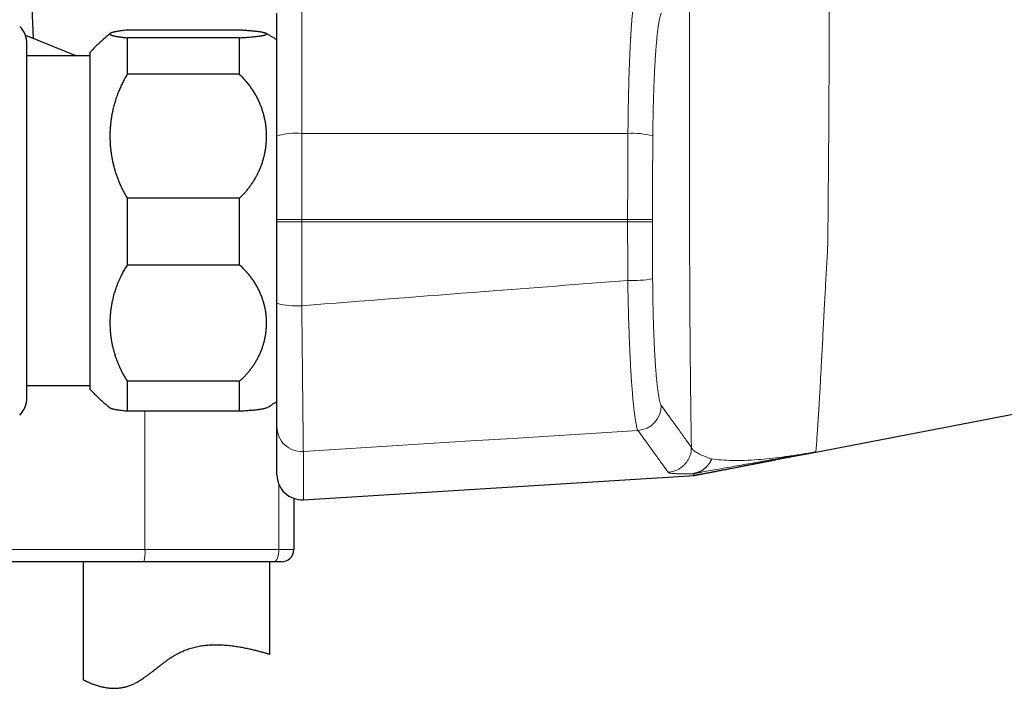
# Model space of a CAD drawing. Header units: millimetres. Extents: x 8 to 949, y 12 to 889.
# Tile 543 of 555: x 793 to 872, y 621 to 675. Entities that reach past the tile are written whole.
import ezdxf

# ---------------------------------------------------------------- set-up
doc = ezdxf.new("R2010")
doc.units = ezdxf.units.MM

msp = doc.modelspace()

# ---------------------------------------------------------------- linework, layer by layer
at = {"color": 252, "linetype": 'Continuous', "lineweight": 0}
for p, q in [((816.111, 677.083), (816.111, 665.439)), ((816.111, 665.439), (816.111, 658.539)), ((816.111, 665.439), (842.28, 665.439)), ((816.111, 658.539), (816.111, 658.339)), ((816.111, 658.539), (842.255, 658.539)), ((816.111, 658.339), (816.111, 651.625)), ((816.111, 658.339), (842.255, 658.339)), ((842.255, 658.339), (842.255, 658.539)), ((844.25, 658.539), (844.25, 658.341)), ((803.528, 632.079), (803.528, 643.155)), ((816.236, 639.93), (816.236, 636.069)), ((857.352, 639.892), (857.355, 639.899)), ((814.267, 632.079), (814.267, 637.291)), ((782.701, 632.079), (803.528, 632.079)), ((803.528, 632.079), (814.267, 632.079)), ((814.267, 632.079), (815.471, 632.079))]:
    msp.add_line(p, q, dxfattribs=at)
at = {"color": 7, "linetype": 'Continuous', "lineweight": 30}
for p, q in [((794.431, 676.105), (794.563, 673.06)), ((814.111, 665.239), (814.111, 675.091)), ((793.933, 673.315), (798.026, 671.659)), ((811.111, 673.723), (802.111, 673.723)), ((802.111, 673.109), (802.111, 670.18)), ((811.111, 673.109), (802.111, 673.109)), ((811.111, 670.18), (811.111, 673.109)), ((799.111, 671.659), (794.061, 671.659)), ((799.111, 671.939), (799.111, 651.055)), ((811.111, 670.18), (802.111, 670.18)), ((814.111, 658.536), (814.111, 665.239)), ((802.111, 660.244), (802.111, 654.896)), ((811.111, 660.244), (802.111, 660.244)), ((811.111, 654.896), (811.111, 660.244)), ((814.111, 658.339), (814.111, 658.536)), ((814.111, 651.82), (814.111, 658.339)), ((802.111, 654.896), (811.111, 654.896)), ((799.111, 651.055), (799.111, 644.939)), ((802.111, 645.573), (802.111, 643.155)), ((811.111, 645.573), (802.111, 645.573)), ((811.111, 643.155), (811.111, 645.573)), ((794.061, 645.218), (799.111, 645.218)), ((857.352, 639.892), (882.611, 644.735)), ((811.111, 643.155), (802.111, 643.155)), ((814.111, 638.065), (814.111, 641.917)), ((854.182, 639.284), (857.333, 639.888)), ((857.333, 639.888), (857.352, 639.892)), ((814.112, 638.051), (814.111, 638.067)), ((816.235, 636.069), (847.613, 638.021)), ((847.613, 638.021), (847.614, 638.021)), ((815.471, 636.17), (815.471, 632.079)), ((803.446, 631.079), (781.701, 631.079)), ((798.559, 631.079), (798.559, 621.642)), ((813.869, 631.079), (803.446, 631.079)), ((813.559, 623.677), (813.559, 631.079)), ((814.471, 631.079), (813.869, 631.079))]:
    msp.add_line(p, q, dxfattribs=at)
at = {"color": 252, "linetype": 'Continuous', "lineweight": 0, "flags": 128}
for points in [[(816.236, 639.93), (819.592, 640.141), (822.948, 640.353), (826.304, 640.565), (829.66, 640.776), (833.016, 640.988), (836.372, 641.199), (839.728, 641.41), (843.084, 641.621)], [(814.267, 632.079), (814.266, 632.007), (814.263, 631.936), (814.258, 631.866), (814.251, 631.797), (814.242, 631.729), (814.231, 631.663), (814.218, 631.599), (814.204, 631.538), (814.188, 631.479), (814.17, 631.424), (814.15, 631.371), (814.13, 631.323), (814.108, 631.278), (814.084, 631.237), (814.06, 631.201), (814.034, 631.169), (814.008, 631.142), (813.981, 631.119), (813.954, 631.101), (813.926, 631.089), (813.897, 631.081), (813.869, 631.079)]]:
    msp.add_lwpolyline(points, dxfattribs=at)
at = {"color": 7, "linetype": 'Continuous', "lineweight": 30}
for centre, radius, start, end in [((792.061, 672.61), 2, 0, 45), ((792.061, 644.267), 2, 315, 0), ((816.111, 638.065), 2, 180, 273.56), ((814.471, 632.079), 1, 270, 0)]:
    msp.add_arc(centre, radius, start, end, dxfattribs=at)
at = {"color": 252, "linetype": 'Continuous', "lineweight": 0}
for centre, radius, start, end in [((815.633, 660.121), 5.339, 84.86123, 106.55996), ((842.683, 659.407), 6.045, 74.72994, 93.81813), ((842.672, 662.344), 8.706, 267.33207, 280.51921), ((815.633, 657.08), 5.476, 253.86804, 275.0127), ((842.948, 643.624), 2.008, 273.88533, 359.55027), ((816.108, 641.922), 1.996, 180.13805, 273.67573), ((800.426, 631.83), 3.112, 346.02121, 4.57687)]:
    msp.add_arc(centre, radius, start, end, dxfattribs=at)
for points, knots in [([(847.37, 640.262), (847.366, 640.545), (847.357, 641.111), (847.344, 641.989), (847.332, 642.884), (847.32, 643.799), (847.308, 644.741), (847.298, 645.602), (847.29, 646.376), (847.283, 647.05), (847.277, 647.729), (847.27, 648.413), (847.265, 649.102), (847.259, 649.797), (847.254, 650.447), (847.25, 651.051), (847.247, 651.605), (847.244, 652.158), (847.241, 652.702), (847.238, 653.226), (847.236, 653.703), (847.234, 654.147), (847.233, 654.58), (847.231, 655.035), (847.229, 655.487), (847.228, 655.902), (847.227, 656.314), (847.226, 656.745), (847.224, 657.225), (847.223, 657.716), (847.221, 658.217), (847.22, 658.729), (847.219, 659.251), (847.217, 659.784), (847.215, 660.893), (847.211, 662.577), (847.208, 664.835), (847.206, 667.097), (847.205, 669.364), (847.205, 671.635), (847.206, 673.911), (847.209, 676.192), (847.211, 677.712), (847.213, 678.473)], [0, 0, 0, 0, 0.027143, 0.05417, 0.081116, 0.108019, 0.134916, 0.162361, 0.180971, 0.199517, 0.218009, 0.236459, 0.254877, 0.273275, 0.291663, 0.306216, 0.320635, 0.334925, 0.349091, 0.362698, 0.375211, 0.385677, 0.3967, 0.408284, 0.420427, 0.431176, 0.439895, 0.451801, 0.46397, 0.476401, 0.489096, 0.502053, 0.515274, 0.528758, 0.542507, 0.599407, 0.656341, 0.713334, 0.770409, 0.82759, 0.8849, 0.942362, 1, 1, 1, 1]), ([(858.3, 656.325), (858.307, 656.572), (858.32, 657.074), (858.327, 657.838), (858.333, 658.616), (858.339, 659.399), (858.346, 660.183), (858.353, 660.966), (858.36, 661.747), (858.37, 662.81), (858.381, 664.158), (858.392, 665.792), (858.401, 667.416), (858.41, 669.031), (858.419, 670.633), (858.426, 672.233), (858.432, 673.826), (858.436, 675.411), (858.437, 676.996), (858.439, 678.052), (858.44, 678.583)], [0, 0, 0, 0, 0.033513, 0.068219, 0.103464, 0.138857, 0.174203, 0.20944, 0.244574, 0.279627, 0.352919, 0.4262, 0.499651, 0.571425, 0.643326, 0.715113, 0.786549, 0.85757, 0.92846, 1, 1, 1, 1]), ([(842.28, 665.439), (842.282, 665.669), (842.285, 666.133), (842.294, 666.826), (842.304, 667.522), (842.317, 668.215), (842.333, 668.905), (842.35, 669.551), (842.368, 670.153), (842.387, 670.711), (842.408, 671.259), (842.429, 671.773), (842.451, 672.253), (842.473, 672.683), (842.489, 672.971), (842.498, 673.129), (842.5, 673.178), (842.503, 673.227), (842.506, 673.275), (842.509, 673.324), (842.517, 673.453), (842.53, 673.669), (842.551, 673.969), (842.574, 674.279), (842.598, 674.595), (842.626, 674.915), (842.655, 675.233), (842.685, 675.531), (842.716, 675.807), (842.747, 676.059), (842.78, 676.296), (842.815, 676.512), (842.852, 676.705), (842.89, 676.868), (842.93, 677.001), (842.957, 677.055), (842.971, 677.083)], [0, 0, 0, 0, 0.038808, 0.078139, 0.117994, 0.158372, 0.199276, 0.240704, 0.275912, 0.31149, 0.34744, 0.38376, 0.416031, 0.448589, 0.47748, 0.48128, 0.485083, 0.488891, 0.492703, 0.496518, 0.500337, 0.523473, 0.54854, 0.575539, 0.604469, 0.63533, 0.668123, 0.702847, 0.734816, 0.768263, 0.803189, 0.839594, 0.877478, 0.91684, 0.957681, 1, 1, 1, 1]), ([(844.967, 675.091), (844.958, 675.077), (844.939, 675.047), (844.911, 674.982), (844.884, 674.903), (844.856, 674.806), (844.829, 674.695), (844.802, 674.57), (844.775, 674.431), (844.749, 674.277), (844.723, 674.107), (844.697, 673.923), (844.671, 673.722), (844.646, 673.508), (844.621, 673.28), (844.597, 673.039), (844.574, 672.786), (844.551, 672.521), (844.529, 672.245), (844.507, 671.955), (844.486, 671.652), (844.466, 671.336), (844.446, 671.008), (844.427, 670.671), (844.41, 670.326), (844.393, 669.975), (844.378, 669.618), (844.363, 669.253), (844.35, 668.878), (844.337, 668.494), (844.325, 668.102), (844.314, 667.703), (844.305, 667.299), (844.297, 666.891), (844.289, 666.481), (844.283, 666.069), (844.278, 665.655), (844.276, 665.378), (844.275, 665.239)], [0, 0, 0, 0, 0.028127, 0.056207, 0.084282, 0.112393, 0.140429, 0.167815, 0.19518, 0.222564, 0.250005, 0.277908, 0.305762, 0.333609, 0.36149, 0.389507, 0.41705, 0.444567, 0.472096, 0.499676, 0.527742, 0.555778, 0.583825, 0.611927, 0.639979, 0.667394, 0.694791, 0.722209, 0.749686, 0.777668, 0.805594, 0.833505, 0.861443, 0.889545, 0.917183, 0.944778, 0.97237, 1, 1, 1, 1]), ([(842.255, 658.539), (842.255, 658.922), (842.256, 659.688), (842.258, 660.838), (842.261, 661.989), (842.266, 663.139), (842.272, 664.29), (842.278, 665.056), (842.28, 665.439)], [0, 0, 0, 0, 0.166286, 0.332725, 0.499315, 0.666057, 0.832952, 1, 1, 1, 1]), ([(844.275, 665.239), (844.273, 664.927), (844.268, 664.303), (844.263, 663.366), (844.258, 662.429), (844.255, 661.476), (844.252, 660.507), (844.25, 659.523), (844.25, 658.867), (844.25, 658.539)], [0, 0, 0, 0, 0.140071, 0.280073, 0.420032, 0.559976, 0.706597, 0.853261, 1, 1, 1, 1]), ([(842.267, 653.648), (842.266, 653.961), (842.263, 654.586), (842.259, 655.524), (842.257, 656.462), (842.256, 657.401), (842.255, 658.026), (842.255, 658.339)], [0, 0, 0, 0, 0.200205, 0.400307, 0.600307, 0.800204, 1, 1, 1, 1]), ([(844.25, 658.341), (844.25, 658.058), (844.25, 657.49), (844.251, 656.639), (844.254, 655.738), (844.257, 654.786), (844.26, 654.119), (844.262, 653.785)], [0, 0, 0, 0, 0.186702, 0.373355, 0.559989, 0.779964, 1, 1, 1, 1]), ([(857.531, 642.38), (857.542, 642.546), (857.564, 642.874), (857.602, 643.437), (857.64, 644.055), (857.68, 644.734), (857.72, 645.47), (857.762, 646.259), (857.807, 647.096), (857.854, 647.979), (857.903, 648.905), (857.954, 649.873), (858.006, 650.879), (858.057, 651.846), (858.109, 652.764), (858.155, 653.63), (858.202, 654.508), (858.26, 655.404), (858.286, 656.014), (858.3, 656.325)], [0, 0, 0, 0, 0.063811, 0.126623, 0.188972, 0.251235, 0.313547, 0.375871, 0.438103, 0.500186, 0.562216, 0.624433, 0.686904, 0.749161, 0.798752, 0.848834, 0.898758, 0.948196, 1, 1, 1, 1]), ([(816.111, 651.625), (820.994, 652.003), (829.712, 652.678), (838.431, 653.352), (842.267, 653.648)], [0, 0, 0, 0, 0.56, 1, 1, 1, 1]), ([(843.084, 641.621), (843.067, 641.655), (843.032, 641.724), (842.979, 641.908), (842.926, 642.15), (842.873, 642.454), (842.82, 642.817), (842.768, 643.237), (842.717, 643.713), (842.668, 644.243), (842.619, 644.826), (842.573, 645.458), (842.528, 646.137), (842.487, 646.856), (842.448, 647.613), (842.412, 648.402), (842.379, 649.222), (842.349, 650.068), (842.323, 650.937), (842.3, 651.826), (842.281, 652.731), (842.272, 653.342), (842.267, 653.648)], [0, 0, 0, 0, 0.050104, 0.100113, 0.150062, 0.199978, 0.249881, 0.299789, 0.349721, 0.399699, 0.449753, 0.499919, 0.550066, 0.600067, 0.649973, 0.699827, 0.749667, 0.799529, 0.84945, 0.899471, 0.949637, 1, 1, 1, 1]), ([(844.262, 653.785), (844.262, 653.64), (844.264, 653.351), (844.268, 652.919), (844.274, 652.489), (844.28, 652.062), (844.288, 651.643), (844.297, 651.232), (844.307, 650.829), (844.318, 650.431), (844.33, 650.037), (844.344, 649.647), (844.358, 649.263), (844.374, 648.888), (844.391, 648.52), (844.408, 648.164), (844.427, 647.819), (844.446, 647.487), (844.466, 647.165), (844.487, 646.853), (844.509, 646.551), (844.531, 646.26), (844.555, 645.982), (844.579, 645.717), (844.604, 645.468), (844.629, 645.234), (844.654, 645.017), (844.68, 644.813), (844.706, 644.622), (844.733, 644.445), (844.76, 644.283), (844.788, 644.137), (844.816, 644.007), (844.844, 643.893), (844.872, 643.796), (844.9, 643.716), (844.928, 643.652), (844.947, 643.623), (844.956, 643.609)], [0, 0, 0, 0, 0.028093, 0.056164, 0.084257, 0.112418, 0.140507, 0.167933, 0.195347, 0.222791, 0.250306, 0.278268, 0.306171, 0.334057, 0.361968, 0.390015, 0.417567, 0.445062, 0.472543, 0.500052, 0.528032, 0.555997, 0.583993, 0.612064, 0.640088, 0.66747, 0.694845, 0.722255, 0.749739, 0.777713, 0.805634, 0.833545, 0.861488, 0.889595, 0.917231, 0.944815, 0.972391, 1, 1, 1, 1]), ([(816.111, 651.625), (816.114, 651.327), (816.12, 650.731), (816.129, 649.85), (816.137, 648.986), (816.146, 648.141), (816.154, 647.318), (816.162, 646.522), (816.17, 645.755), (816.178, 645.02), (816.185, 644.321), (816.192, 643.662), (816.198, 643.048), (816.205, 642.482), (816.21, 641.968), (816.215, 641.506), (816.22, 641.098), (816.224, 640.745), (816.228, 640.449), (816.231, 640.213), (816.234, 640.032), (816.235, 639.964), (816.236, 639.93)], [0, 0, 0, 0, 0.050203, 0.100261, 0.15022, 0.20012, 0.249995, 0.299879, 0.349804, 0.399808, 0.449931, 0.500222, 0.550506, 0.600608, 0.650579, 0.700462, 0.750294, 0.800113, 0.849953, 0.899852, 0.949851, 1, 1, 1, 1]), ([(844.956, 643.609), (845.032, 643.503), (845.185, 643.293), (845.402, 642.994), (845.609, 642.709), (845.805, 642.437), (845.991, 642.181), (846.165, 641.94), (846.329, 641.713), (846.483, 641.5), (846.628, 641.299), (846.764, 641.11), (846.891, 640.934), (847.007, 640.771), (847.114, 640.623), (847.21, 640.488), (847.296, 640.366), (847.346, 640.297), (847.37, 640.262)], [0, 0, 0, 0, 0.0628104, 0.1256043, 0.1883826, 0.2511464, 0.3138965, 0.3755137, 0.4371195, 0.4987148, 0.5603006, 0.6231343, 0.6859599, 0.7487783, 0.8115906, 0.8743977, 0.9372005, 1, 1, 1, 1]), ([(857.353, 639.9), (857.356, 639.916), (857.36, 639.948), (857.375, 640.085), (857.392, 640.293), (857.411, 640.557), (857.431, 640.856), (857.451, 641.175), (857.475, 641.534), (857.501, 641.93), (857.521, 642.231), (857.531, 642.38)], [0, 0, 0, 0, 0.1252693, 0.2493708, 0.3740404, 0.4998696, 0.6011244, 0.7023659, 0.8029669, 0.9023236, 1, 1, 1, 1]), ([(845.495, 638.267), (845.47, 638.301), (845.421, 638.371), (845.335, 638.492), (845.24, 638.627), (845.134, 638.775), (845.019, 638.937), (844.894, 639.11), (844.761, 639.297), (844.617, 639.496), (844.463, 639.711), (844.298, 639.94), (844.121, 640.185), (843.935, 640.444), (843.738, 640.717), (843.531, 641.004), (843.314, 641.304), (843.161, 641.515), (843.084, 641.621)], [0, 0, 0, 0, 0.0625878, 0.1251908, 0.1878093, 0.2504442, 0.3130957, 0.3746454, 0.4362123, 0.497797, 0.5594, 0.6222796, 0.6851794, 0.7480998, 0.8110416, 0.8740052, 0.9369911, 1, 1, 1, 1]), ([(847.37, 640.262), (847.367, 640.184), (847.362, 640.025), (847.317, 639.787), (847.244, 639.548), (847.137, 639.314), (846.999, 639.093), (846.832, 638.889), (846.639, 638.71), (846.426, 638.558), (846.2, 638.437), (845.966, 638.349), (845.73, 638.29), (845.572, 638.274), (845.495, 638.267)], [0, 0, 0, 0, 0.077359, 0.15779, 0.240857, 0.326018, 0.412635, 0.499998, 0.587361, 0.673978, 0.75914, 0.842209, 0.92264, 1, 1, 1, 1]), ([(847.37, 640.262), (847.396, 640.204), (847.447, 640.091), (847.68, 639.909), (848.019, 639.721), (848.459, 639.525), (848.814, 639.397), (848.993, 639.333)], [0, 0, 0, 0, 0.199426, 0.397527, 0.59606, 0.796482, 1, 1, 1, 1]), ([(856.743, 639.789), (856.455, 639.739), (855.881, 639.64), (854.99, 639.483), (854.118, 639.329), (853.29, 639.183), (852.496, 639.042), (851.741, 638.909), (850.997, 638.777), (850.269, 638.647), (849.559, 638.52), (848.895, 638.401), (848.273, 638.287), (847.882, 638.217), (847.686, 638.182)], [0, 0, 0, 0, 0.080122, 0.160244, 0.240319, 0.320339, 0.400298, 0.48021, 0.56012, 0.64809, 0.73605, 0.82389, 0.911754, 1, 1, 1, 1]), ([(848.993, 639.333), (849.245, 639.303), (849.75, 639.242), (850.644, 639.203), (851.624, 639.211), (852.631, 639.269), (853.648, 639.363), (854.649, 639.481), (855.735, 639.633), (856.443, 639.745), (856.798, 639.802)], [0, 0, 0, 0, 0.137362, 0.27601, 0.415561, 0.555386, 0.665591, 0.776376, 0.887889, 1, 1, 1, 1]), ([(856.798, 639.801), (856.788, 639.799), (856.767, 639.794), (856.751, 639.791), (856.743, 639.789)], [0, 0, 0, 0, 0.4784446, 1, 1, 1, 1]), ([(847.537, 638.137), (847.46, 638.136), (847.307, 638.135), (847.093, 638.134), (846.892, 638.135), (846.705, 638.136), (846.551, 638.139), (846.425, 638.142), (846.325, 638.146), (846.23, 638.149), (846.14, 638.154), (846.054, 638.159), (845.957, 638.166), (845.855, 638.175), (845.756, 638.186), (845.672, 638.2), (845.604, 638.214), (845.551, 638.23), (845.513, 638.248), (845.501, 638.26), (845.495, 638.267)], [0, 0, 0, 0, 0.065623, 0.130377, 0.194277, 0.257338, 0.319579, 0.359895, 0.399871, 0.439513, 0.478826, 0.519407, 0.561586, 0.625682, 0.689244, 0.752297, 0.814871, 0.876993, 0.938693, 1, 1, 1, 1])]:
    msp.add_open_spline(points, degree=3, knots=knots, dxfattribs=at)
at = {"color": 7, "linetype": 'Continuous', "lineweight": 30}
for points, knots in [([(800.745, 673.461), (800.726, 673.446), (800.591, 673.341), (800.352, 673.137), (800.026, 672.851), (799.712, 672.556), (799.406, 672.253), (799.21, 672.043), (799.111, 671.939)], [0, 0, 0, 0, 0.03289, 0.229116, 0.421837, 0.614558, 0.807279, 1, 1, 1, 1]), ([(802.111, 673.723), (802.048, 673.716), (801.922, 673.703), (801.756, 673.684), (801.605, 673.665), (801.47, 673.646), (801.347, 673.627), (801.234, 673.608), (801.133, 673.589), (801.042, 673.57), (800.963, 673.55), (800.893, 673.53), (800.833, 673.509), (800.784, 673.488), (800.748, 673.466), (800.723, 673.443), (800.712, 673.419), (800.719, 673.395), (800.737, 673.375), (800.76, 673.357), (800.793, 673.34), (800.837, 673.321), (800.896, 673.301), (800.965, 673.281), (801.039, 673.263), (801.114, 673.247), (801.197, 673.23), (801.28, 673.215), (801.363, 673.202), (801.442, 673.19), (801.527, 673.178), (801.622, 673.165), (801.729, 673.151), (801.849, 673.137), (801.976, 673.123), (802.066, 673.114), (802.111, 673.109)], [0, 0, 0, 0, 0.034453, 0.068954, 0.100262, 0.13157, 0.163012, 0.194453, 0.225707, 0.256961, 0.288337, 0.319712, 0.353311, 0.386945, 0.420688, 0.454465, 0.495373, 0.536344, 0.563939, 0.591533, 0.619206, 0.646879, 0.681091, 0.71534, 0.741617, 0.767893, 0.794242, 0.820591, 0.840915, 0.861239, 0.881598, 0.901957, 0.926434, 0.950912, 0.975456, 1, 1, 1, 1]), ([(811.111, 673.109), (811.161, 673.112), (811.261, 673.118), (811.435, 673.129), (811.629, 673.142), (811.845, 673.159), (812.051, 673.176), (812.239, 673.193), (812.406, 673.211), (812.558, 673.228), (812.701, 673.247), (812.813, 673.263), (812.895, 673.277), (812.955, 673.288), (813.009, 673.298), (813.063, 673.31), (813.116, 673.323), (813.164, 673.338), (813.204, 673.352), (813.235, 673.366), (813.258, 673.379), (813.276, 673.394), (813.286, 673.412), (813.281, 673.433), (813.259, 673.453), (813.226, 673.471), (813.19, 673.485), (813.157, 673.496), (813.119, 673.507), (813.073, 673.519), (813.02, 673.531), (812.945, 673.546), (812.846, 673.563), (812.717, 673.583), (812.57, 673.602), (812.43, 673.618), (812.306, 673.632), (812.204, 673.642), (812.097, 673.652), (811.979, 673.662), (811.851, 673.672), (811.712, 673.683), (811.569, 673.693), (811.422, 673.703), (811.27, 673.713), (811.164, 673.719), (811.111, 673.723)], [0, 0, 0, 0, 0.01793, 0.035875, 0.064886, 0.09396, 0.125261, 0.156637, 0.184361, 0.212135, 0.242994, 0.273919, 0.290596, 0.307273, 0.32399, 0.340708, 0.362057, 0.383405, 0.404838, 0.426271, 0.445457, 0.464659, 0.494506, 0.524411, 0.555188, 0.586027, 0.602789, 0.619551, 0.636353, 0.653156, 0.672682, 0.692224, 0.722618, 0.753075, 0.784454, 0.815905, 0.833018, 0.850132, 0.867293, 0.884455, 0.904218, 0.924001, 0.942965, 0.96193, 0.980965, 1, 1, 1, 1]), ([(814.111, 672.939), (813.979, 673.023), (813.714, 673.191), (813.423, 673.363), (813.263, 673.45), (813.241, 673.461)], [0, 0, 0, 0, 0.463239, 0.926477, 1, 1, 1, 1]), ([(794.061, 651.743), (794.061, 651.872), (794.061, 652.128), (794.061, 652.521), (794.061, 652.918), (794.061, 653.321), (794.061, 653.729), (794.061, 654.145), (794.061, 654.558), (794.061, 654.966), (794.061, 655.367), (794.061, 655.769), (794.061, 656.175), (794.061, 656.582), (794.061, 657.012), (794.061, 657.465), (794.061, 657.938), (794.061, 658.412), (794.061, 658.885), (794.061, 659.359), (794.061, 659.809), (794.061, 660.234), (794.061, 660.633), (794.061, 661.031), (794.061, 661.426), (794.061, 661.819), (794.061, 662.21), (794.061, 662.61), (794.061, 663.018), (794.061, 663.432), (794.061, 663.842), (794.061, 664.246), (794.061, 664.645), (794.061, 665.036), (794.061, 665.391), (794.061, 665.711), (794.061, 665.999), (794.061, 666.283), (794.061, 666.562), (794.061, 666.837), (794.061, 667.108), (794.061, 667.401), (794.061, 667.715), (794.061, 668.047), (794.061, 668.37), (794.061, 668.682), (794.061, 668.985), (794.061, 669.279), (794.061, 669.573), (794.061, 669.866), (794.061, 670.155), (794.061, 670.428), (794.061, 670.687), (794.061, 670.924), (794.061, 671.139), (794.061, 671.334), (794.061, 671.516), (794.061, 671.684), (794.061, 671.839), (794.061, 671.98), (794.061, 672.097), (794.061, 672.194), (794.061, 672.274), (794.061, 672.345), (794.061, 672.409), (794.061, 672.463), (794.061, 672.509), (794.061, 672.55), (794.061, 672.583), (794.061, 672.603), (794.061, 672.612), (794.061, 672.61), (794.061, 672.61)], [0, 0, 0, 0, 0.014895, 0.029762, 0.044613, 0.059464, 0.074328, 0.08922, 0.104492, 0.118576, 0.132642, 0.146703, 0.16077, 0.174855, 0.188971, 0.205214, 0.221423, 0.237616, 0.253811, 0.270026, 0.286279, 0.300111, 0.313917, 0.327708, 0.341494, 0.355288, 0.369099, 0.382941, 0.398028, 0.413085, 0.428129, 0.443172, 0.458229, 0.473316, 0.488163, 0.499741, 0.511307, 0.522867, 0.534428, 0.545996, 0.557579, 0.569183, 0.584435, 0.599657, 0.614864, 0.630071, 0.645294, 0.660546, 0.676039, 0.693125, 0.710188, 0.72725, 0.744333, 0.761456, 0.777016, 0.792543, 0.808055, 0.823566, 0.839093, 0.854651, 0.869991, 0.881958, 0.893912, 0.905859, 0.917808, 0.929764, 0.941737, 0.953732, 0.968486, 0.983213, 0.997927, 1, 1, 1, 1]), ([(802.111, 670.18), (802.051, 670.08), (801.931, 669.88), (801.767, 669.574), (801.613, 669.263), (801.465, 668.932), (801.324, 668.581), (801.192, 668.208), (801.077, 667.832), (800.977, 667.452), (800.897, 667.083), (800.833, 666.725), (800.784, 666.38), (800.748, 666.033), (800.726, 665.709), (800.716, 665.408), (800.714, 665.128), (800.721, 664.847), (800.736, 664.561), (800.76, 664.274), (800.792, 663.985), (800.834, 663.694), (800.886, 663.401), (800.947, 663.108), (801.017, 662.815), (801.098, 662.523), (801.187, 662.235), (801.286, 661.949), (801.395, 661.663), (801.514, 661.379), (801.646, 661.093), (801.789, 660.807), (801.944, 660.522), (802.055, 660.337), (802.111, 660.244)], [0, 0, 0, 0, 0.032797, 0.065615, 0.098434, 0.131232, 0.1689, 0.206607, 0.244329, 0.28204, 0.31971, 0.353322, 0.386952, 0.420583, 0.454195, 0.481057, 0.507919, 0.535271, 0.562623, 0.590707, 0.618797, 0.646881, 0.675694, 0.704508, 0.733492, 0.762481, 0.791465, 0.820341, 0.849216, 0.878769, 0.908322, 0.938879, 0.969444, 1, 1, 1, 1]), ([(811.111, 660.244), (811.184, 660.314), (811.328, 660.453), (811.533, 660.673), (811.728, 660.9), (811.914, 661.136), (812.09, 661.381), (812.256, 661.634), (812.41, 661.894), (812.552, 662.158), (812.68, 662.425), (812.796, 662.695), (812.9, 662.97), (812.992, 663.25), (813.072, 663.534), (813.14, 663.822), (813.195, 664.114), (813.238, 664.411), (813.267, 664.712), (813.283, 665.016), (813.285, 665.323), (813.273, 665.631), (813.246, 665.942), (813.205, 666.252), (813.149, 666.563), (813.078, 666.87), (812.993, 667.173), (812.894, 667.471), (812.781, 667.766), (812.653, 668.059), (812.509, 668.349), (812.35, 668.635), (812.176, 668.916), (811.988, 669.188), (811.788, 669.45), (811.577, 669.702), (811.352, 669.947), (811.192, 670.102), (811.111, 670.18)], [0, 0, 0, 0, 0.026101, 0.052214, 0.078315, 0.104831, 0.131348, 0.158274, 0.185213, 0.21214, 0.238566, 0.264993, 0.291662, 0.318343, 0.345013, 0.372096, 0.399191, 0.426275, 0.454202, 0.482141, 0.510068, 0.538424, 0.566779, 0.59553, 0.624281, 0.65316, 0.681582, 0.710016, 0.738437, 0.76734, 0.796242, 0.825598, 0.854953, 0.884459, 0.913192, 0.942077, 0.970961, 1, 1, 1, 1]), ([(802.111, 654.896), (802.048, 654.796), (801.92, 654.596), (801.746, 654.29), (801.597, 654.004), (801.473, 653.74), (801.349, 653.456), (801.22, 653.125), (801.093, 652.746), (800.984, 652.363), (800.897, 651.992), (800.829, 651.633), (800.779, 651.288), (800.745, 650.97), (800.726, 650.679), (800.716, 650.418), (800.714, 650.157), (800.721, 649.864), (800.742, 649.535), (800.779, 649.173), (800.833, 648.809), (800.904, 648.443), (800.992, 648.077), (801.088, 647.742), (801.187, 647.441), (801.286, 647.172), (801.394, 646.907), (801.513, 646.641), (801.644, 646.372), (801.789, 646.101), (801.944, 645.834), (802.055, 645.66), (802.111, 645.573)], [0, 0, 0, 0, 0.034939, 0.0698906, 0.1048305, 0.131243, 0.1576557, 0.198152, 0.2386818, 0.279213, 0.3197113, 0.3555241, 0.3913478, 0.4271608, 0.4542067, 0.4812526, 0.5079305, 0.5346084, 0.5720288, 0.6094614, 0.6468816, 0.6853719, 0.7238757, 0.7623654, 0.7914763, 0.8205872, 0.8492279, 0.8778685, 0.9083938, 0.9389351, 0.9694757, 1, 1, 1, 1]), ([(811.111, 645.573), (811.184, 645.639), (811.329, 645.77), (811.533, 645.976), (811.728, 646.189), (811.914, 646.41), (812.09, 646.64), (812.256, 646.878), (812.411, 647.122), (812.552, 647.369), (812.68, 647.619), (812.796, 647.872), (812.899, 648.129), (812.992, 648.391), (813.072, 648.658), (813.14, 648.93), (813.195, 649.204), (813.238, 649.483), (813.267, 649.766), (813.283, 650.052), (813.285, 650.339), (813.273, 650.628), (813.246, 650.919), (813.205, 651.212), (813.148, 651.503), (813.078, 651.791), (812.993, 652.075), (812.894, 652.355), (812.781, 652.631), (812.653, 652.906), (812.509, 653.178), (812.349, 653.448), (812.175, 653.711), (811.988, 653.966), (811.788, 654.212), (811.575, 654.449), (811.351, 654.678), (811.191, 654.823), (811.111, 654.896)], [0, 0, 0, 0, 0.0261313, 0.0522855, 0.0784405, 0.1045728, 0.1314525, 0.1583555, 0.1852592, 0.2121398, 0.2385538, 0.2649886, 0.291424, 0.3178386, 0.3449368, 0.3720567, 0.3991768, 0.4262755, 0.4542337, 0.4822151, 0.5101966, 0.5381549, 0.5668937, 0.595658, 0.6244219, 0.6531603, 0.6816165, 0.7100983, 0.7385795, 0.7670349, 0.7963766, 0.8257482, 0.8551187, 0.8844592, 0.9133298, 0.9422309, 0.9711309, 1, 1, 1, 1]), ([(814.111, 641.917), (814.111, 641.933), (814.111, 641.964), (814.111, 642.035), (814.111, 642.121), (814.111, 642.226), (814.111, 642.347), (814.111, 642.483), (814.111, 642.632), (814.111, 642.792), (814.111, 642.967), (814.111, 643.156), (814.111, 643.359), (814.111, 643.576), (814.111, 643.806), (814.111, 644.05), (814.111, 644.307), (814.111, 644.576), (814.111, 644.855), (814.111, 645.144), (814.111, 645.445), (814.111, 645.757), (814.111, 646.081), (814.111, 646.416), (814.111, 646.76), (814.111, 647.112), (814.111, 647.47), (814.111, 647.834), (814.111, 648.202), (814.111, 648.577), (814.111, 648.96), (814.111, 649.352), (814.111, 649.752), (814.111, 650.157), (814.111, 650.567), (814.111, 650.981), (814.111, 651.399), (814.111, 651.679), (814.111, 651.82)], [0, 0, 0, 0, 0.029514, 0.058933, 0.088273, 0.117547, 0.146766, 0.175943, 0.203425, 0.230888, 0.258343, 0.285798, 0.313261, 0.340742, 0.36825, 0.395794, 0.423384, 0.451031, 0.478248, 0.505537, 0.532803, 0.560007, 0.587651, 0.615251, 0.642815, 0.670352, 0.69787, 0.724886, 0.751898, 0.778914, 0.805941, 0.833538, 0.861163, 0.888823, 0.916527, 0.944284, 0.972105, 1, 1, 1, 1]), ([(794.061, 644.267), (794.061, 644.267), (794.061, 644.265), (794.061, 644.272), (794.061, 644.289), (794.061, 644.321), (794.061, 644.368), (794.061, 644.436), (794.061, 644.519), (794.061, 644.62), (794.061, 644.736), (794.061, 644.863), (794.061, 644.997), (794.061, 645.135), (794.061, 645.285), (794.061, 645.446), (794.061, 645.619), (794.061, 645.803), (794.061, 645.995), (794.061, 646.195), (794.061, 646.402), (794.061, 646.618), (794.061, 646.816), (794.061, 646.992), (794.061, 647.142), (794.061, 647.296), (794.061, 647.454), (794.061, 647.653), (794.061, 647.897), (794.061, 648.19), (794.061, 648.492), (794.061, 648.782), (794.061, 649.055), (794.061, 649.312), (794.061, 649.569), (794.061, 649.862), (794.061, 650.193), (794.061, 650.568), (794.061, 650.951), (794.061, 651.342), (794.061, 651.609), (794.061, 651.743)], [0, 0, 0, 0, 0.000276, 0.027006, 0.053772, 0.080597, 0.112535, 0.144402, 0.176234, 0.208071, 0.239949, 0.271907, 0.299289, 0.326614, 0.353905, 0.381188, 0.408486, 0.435822, 0.463221, 0.489493, 0.515714, 0.541905, 0.568087, 0.584548, 0.60102, 0.617507, 0.634014, 0.650547, 0.678785, 0.70697, 0.735126, 0.763282, 0.78542, 0.807586, 0.829793, 0.85076, 0.880614, 0.910434, 0.94025, 0.970096, 1, 1, 1, 1]), ([(799.111, 644.939), (799.211, 644.832), (799.412, 644.619), (799.724, 644.311), (800.044, 644.011), (800.373, 643.721), (800.607, 643.523), (800.733, 643.425), (800.744, 643.416)], [0, 0, 0, 0, 0.196274, 0.392548, 0.588821, 0.785096, 0.981371, 1, 1, 1, 1]), ([(813.241, 643.415), (813.25, 643.42), (813.403, 643.503), (813.695, 643.675), (813.973, 643.851), (814.111, 643.939)], [0, 0, 0, 0, 0.029104, 0.514552, 1, 1, 1, 1]), ([(802.111, 643.155), (802.041, 643.162), (801.9, 643.176), (801.71, 643.199), (801.535, 643.222), (801.39, 643.243), (801.272, 643.262), (801.176, 643.28), (801.089, 643.297), (801.014, 643.314), (800.95, 643.331), (800.895, 643.347), (800.848, 643.363), (800.81, 643.378), (800.78, 643.392), (800.759, 643.404), (800.749, 643.412), (800.744, 643.416)], [0, 0, 0, 0, 0.090114, 0.18023, 0.270958, 0.361687, 0.428048, 0.49441, 0.560992, 0.627574, 0.68673, 0.745924, 0.804677, 0.863465, 0.912624, 0.961784, 1, 1, 1, 1]), ([(813.241, 643.416), (813.231, 643.41), (813.207, 643.398), (813.151, 643.379), (813.085, 643.361), (813.02, 643.346), (812.956, 643.333), (812.886, 643.321), (812.792, 643.305), (812.693, 643.291), (812.589, 643.278), (812.485, 643.265), (812.349, 643.25), (812.175, 643.233), (811.988, 643.216), (811.788, 643.2), (811.576, 643.184), (811.352, 643.169), (811.192, 643.159), (811.111, 643.155)], [0, 0, 0, 0, 0.056469, 0.131007, 0.197652, 0.242932, 0.288211, 0.333645, 0.379078, 0.454121, 0.491736, 0.52935, 0.596932, 0.66465, 0.732721, 0.799295, 0.866042, 0.932931, 1, 1, 1, 1]), ([(847.615, 638.021), (847.644, 638.026), (847.699, 638.037), (847.779, 638.052), (847.852, 638.065), (847.918, 638.078), (847.981, 638.09), (848.039, 638.101), (848.093, 638.111), (848.14, 638.12), (848.206, 638.132), (848.3, 638.15), (848.427, 638.174), (848.559, 638.199), (848.691, 638.224), (848.814, 638.248), (848.919, 638.268), (849.012, 638.285), (849.099, 638.302), (849.194, 638.32), (849.316, 638.343), (849.463, 638.372), (849.63, 638.404), (849.795, 638.435), (849.96, 638.467), (850.124, 638.499), (850.301, 638.533), (850.492, 638.57), (850.696, 638.609), (850.902, 638.649), (851.091, 638.686), (851.26, 638.719), (851.405, 638.747), (851.538, 638.773), (851.661, 638.796), (851.775, 638.819), (851.883, 638.84), (852.009, 638.864), (852.158, 638.893), (852.299, 638.92), (852.414, 638.942), (852.502, 638.96), (852.601, 638.979), (852.702, 638.998), (852.796, 639.016), (852.873, 639.031), (852.938, 639.044), (852.994, 639.055), (853.049, 639.065), (853.117, 639.079), (853.199, 639.094), (853.291, 639.112), (853.376, 639.129), (853.463, 639.145), (853.555, 639.163), (853.66, 639.183), (853.778, 639.206), (853.903, 639.23), (854.04, 639.256), (854.133, 639.274), (854.182, 639.284)], [0, 0, 0, 0, 0.0162148, 0.0308406, 0.0439425, 0.0555787, 0.0658014, 0.0766621, 0.0854669, 0.0923234, 0.0986023, 0.1158812, 0.13403, 0.1531339, 0.171494, 0.1880874, 0.2030693, 0.2137523, 0.225456, 0.2383333, 0.2524193, 0.2754184, 0.2988029, 0.3222669, 0.345835, 0.3697337, 0.3943875, 0.4244124, 0.4554076, 0.4871211, 0.5191746, 0.5435932, 0.566043, 0.5865425, 0.6055702, 0.6233985, 0.6400336, 0.6561558, 0.6823284, 0.7106733, 0.7227982, 0.7367017, 0.7524109, 0.7698788, 0.7842901, 0.7963947, 0.8062321, 0.814431, 0.8229953, 0.8320758, 0.8470271, 0.861539, 0.8756937, 0.8879723, 0.9019864, 0.9177024, 0.9352876, 0.954959, 0.9765886, 1, 1, 1, 1]), ([(848.993, 639.333), (848.975, 639.29), (848.939, 639.206), (848.877, 639.09), (848.814, 638.986), (848.751, 638.896), (848.692, 638.82), (848.638, 638.757), (848.59, 638.705), (848.544, 638.659), (848.512, 638.629), (848.493, 638.611), (848.488, 638.607), (848.484, 638.603), (848.479, 638.599), (848.475, 638.595), (848.431, 638.556), (848.347, 638.488), (848.217, 638.4), (848.084, 638.326), (847.951, 638.265), (847.819, 638.217), (847.73, 638.193), (847.686, 638.182)], [0, 0, 0, 0, 0.076704, 0.148195, 0.214086, 0.274067, 0.327907, 0.372468, 0.411435, 0.444745, 0.479987, 0.483865, 0.487571, 0.491106, 0.49447, 0.497663, 0.500684, 0.590583, 0.678117, 0.76302, 0.845072, 0.924106, 1, 1, 1, 1]), ([(856.798, 639.801), (856.839, 639.808), (856.92, 639.822), (857.019, 639.839), (857.094, 639.852), (857.145, 639.861), (857.198, 639.87), (857.249, 639.879), (857.302, 639.889), (857.336, 639.896), (857.353, 639.899)], [0, 0, 0, 0, 0.249655, 0.499349, 0.592988, 0.686503, 0.780485, 0.876511, 0.938463, 1, 1, 1, 1]), ([(847.686, 638.182), (847.678, 638.18), (847.661, 638.175), (847.63, 638.168), (847.58, 638.155), (847.537, 638.142), (847.54, 638.139), (847.541, 638.138)], [0, 0, 0, 0, 0.044509, 0.091397, 0.19861, 0.483205, 1, 1, 1, 1]), ([(847.613, 638.023), (847.614, 638.023), (847.616, 638.022), (847.606, 638.04), (847.582, 638.077), (847.555, 638.117), (847.541, 638.137)], [0, 0, 0, 0, 0.147708, 0.431816, 0.715912, 1, 1, 1, 1]), ([(798.559, 621.642), (798.56, 621.641), (798.562, 621.64), (798.581, 621.63), (798.61, 621.615), (798.652, 621.593), (798.706, 621.566), (798.773, 621.533), (798.852, 621.495), (798.943, 621.453), (799.043, 621.408), (799.152, 621.361), (799.273, 621.312), (799.405, 621.262), (799.548, 621.211), (799.703, 621.16), (799.869, 621.112), (800.029, 621.071), (800.18, 621.037), (800.32, 621.01), (800.465, 620.987), (800.616, 620.968), (800.773, 620.953), (800.936, 620.945), (801.104, 620.943), (801.262, 620.949), (801.408, 620.96), (801.54, 620.975), (801.674, 620.995), (801.811, 621.021), (801.95, 621.054), (802.091, 621.093), (802.234, 621.139), (802.375, 621.192), (802.514, 621.25), (802.651, 621.314), (802.788, 621.384), (802.926, 621.459), (803.063, 621.54), (803.2, 621.625), (803.336, 621.714), (803.496, 621.823), (803.68, 621.953), (803.886, 622.106), (804.127, 622.29), (804.402, 622.505), (804.679, 622.722), (804.926, 622.912), (805.141, 623.074), (805.36, 623.232), (805.584, 623.386), (805.814, 623.533), (806.032, 623.661), (806.238, 623.771), (806.43, 623.865), (806.626, 623.951), (806.827, 624.031), (807.032, 624.104), (807.241, 624.169), (807.452, 624.227), (807.662, 624.277), (807.869, 624.319), (808.073, 624.353), (808.277, 624.381), (808.481, 624.404), (808.686, 624.42), (808.89, 624.431), (809.092, 624.437), (809.312, 624.438), (809.547, 624.433), (809.797, 624.421), (810.041, 624.404), (810.282, 624.381), (810.518, 624.353), (810.749, 624.322), (810.973, 624.288), (811.189, 624.251), (811.396, 624.213), (811.594, 624.174), (811.784, 624.135), (811.967, 624.094), (812.143, 624.054), (812.31, 624.014), (812.468, 623.975), (812.62, 623.936), (812.764, 623.899), (812.899, 623.863), (813.022, 623.829), (813.135, 623.798), (813.235, 623.77), (813.323, 623.745), (813.398, 623.724), (813.458, 623.706), (813.503, 623.693), (813.535, 623.684), (813.553, 623.679), (813.561, 623.676), (813.559, 623.677), (813.558, 623.677)], [0, 0, 0, 0, 0.012125, 0.02425, 0.036472, 0.048695, 0.061214, 0.073733, 0.086348, 0.098964, 0.111086, 0.123208, 0.135405, 0.147603, 0.160029, 0.172456, 0.184963, 0.197469, 0.206499, 0.215529, 0.224599, 0.233669, 0.242883, 0.252098, 0.261378, 0.270657, 0.277471, 0.284285, 0.29114, 0.297994, 0.304991, 0.311989, 0.319044, 0.3261, 0.332916, 0.339733, 0.346595, 0.353457, 0.360432, 0.367407, 0.374409, 0.381412, 0.392216, 0.403024, 0.41383, 0.43015, 0.44647, 0.457489, 0.46851, 0.479528, 0.490651, 0.501776, 0.512895, 0.521589, 0.530284, 0.539047, 0.54781, 0.556792, 0.565774, 0.574833, 0.583891, 0.592585, 0.60128, 0.610034, 0.618788, 0.627713, 0.636639, 0.645616, 0.654593, 0.666172, 0.677751, 0.689418, 0.701085, 0.713, 0.724915, 0.736908, 0.748901, 0.760692, 0.772483, 0.784343, 0.796203, 0.808277, 0.820351, 0.832499, 0.844647, 0.857508, 0.870368, 0.883322, 0.896275, 0.909529, 0.922783, 0.936143, 0.949503, 0.961953, 0.974403, 0.986943, 0.999484, 1, 1, 1, 1])]:
    msp.add_open_spline(points, degree=3, knots=knots, dxfattribs=at)
at = {"color": 252, "linetype": 'Continuous', "lineweight": 0}
for points in [[(814.111, 658.536), (814.115, 658.536), (814.121, 658.536), (814.174, 658.537), (814.258, 658.537), (814.374, 658.537), (814.52, 658.538), (814.693, 658.538), (814.89, 658.538), (815.109, 658.538), (815.344, 658.538), (815.592, 658.539), (815.85, 658.539), (816.024, 658.539), (816.111, 658.539)], [(814.111, 658.339), (814.119, 658.339), (814.134, 658.339), (814.253, 658.339), (814.437, 658.339), (814.688, 658.339), (814.993, 658.339), (815.341, 658.339), (815.719, 658.339), (815.98, 658.339), (816.111, 658.339)], [(844.25, 658.539), (844.204, 658.539), (844.113, 658.539), (843.645, 658.539), (843.004, 658.539), (842.505, 658.539), (842.255, 658.539)], [(844.25, 658.341), (844.204, 658.341), (844.113, 658.341), (843.645, 658.34), (843.004, 658.339), (842.505, 658.339), (842.255, 658.339)]]:
    msp.add_open_spline(points, degree=3, dxfattribs=at)

doc.saveas('drawing.dxf')
